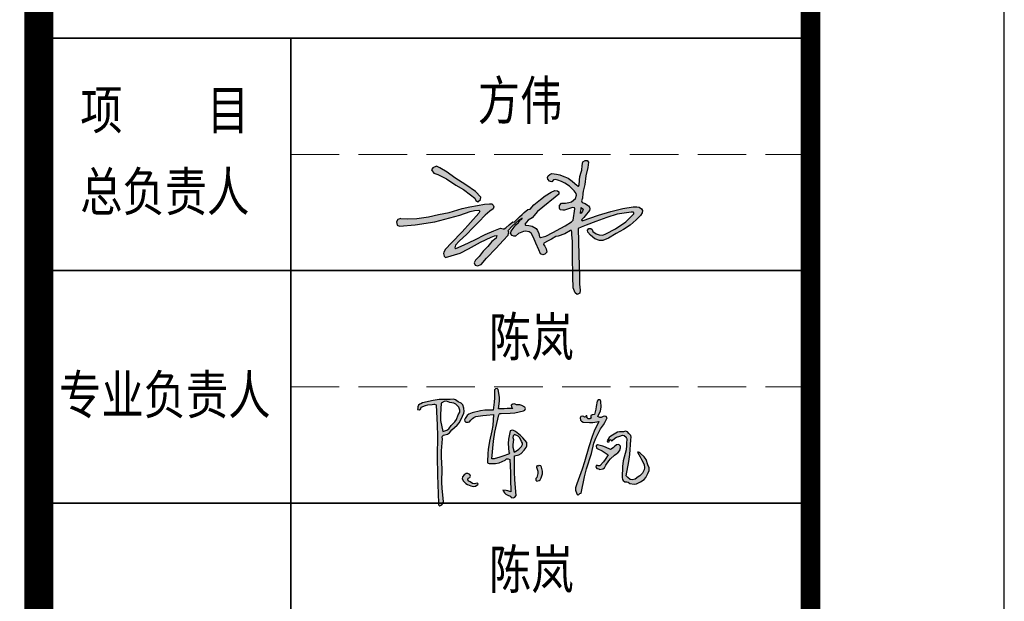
# Model space of a CAD drawing. Extents: x 797781 to 1255204, y 21234 to 1024248.
# Tile 412 of 656: x 1002613 to 1007693, y 369796 to 372797. Entities that reach past the tile are written whole.
import ezdxf
from ezdxf.enums import TextEntityAlignment as Align

# ---------------------------------------------------------------- set-up
doc = ezdxf.new("R2010")
doc.units = 0
doc.header["$LTSCALE"] = 1000
doc.header["$MEASUREMENT"] = 0
doc.linetypes.add('230303生产综合楼-平面图_t8$0$DASH', pattern=[0.35, 0.25, -0.1])
doc.layers.add('230303生产综合楼-平面图_t8$0$PUB_TITLE', color=4, linetype='Continuous')
doc.layers.add('230303生产综合楼-平面图_t8$0$不打印线', color=5, linetype='230303生产综合楼-平面图_t8$0$DASH', lineweight=0, plot=False)
for name, color, linetype, lineweight in [('230303生产综合楼-平面图_t8$0$图框', 4, 'Continuous', 35), ('A-ANNO-TEXT', 7, 'Continuous', 25), ('图框', 4, 'Continuous', 35)]:
    doc.layers.add(name, color=color, linetype=linetype, lineweight=lineweight)
doc.styles.add('-黑体', font='simhei.ttf', dxfattribs={"width": 0.8})
doc.styles.add('230303生产综合楼-平面图_t8$0$-黑体', font='simhei.ttf', dxfattribs={"width": 0.8})

# ---------------------------------------------------------------- blocks, each defined once
blk = doc.blocks.new('陈岚')
h = blk.add_hatch(color=256)
h.paths.add_polyline_path([(-3.976, 1.115), (-3.926, 1.233), (-3.919, 1.31), (-3.948, 1.435), (-3.991, 1.559), (-4.054, 1.625), (-4.177, 1.671), (-4.289, 1.741), (-4.366, 1.759), (-4.497, 1.747), (-4.936, 1.709), (-5.158, 1.666), (-5.58, 1.539), (-5.645, 1.504), (-5.677, 1.483), (-5.733, 1.435), (-5.745, 1.368), (-5.75, 1.335), (-5.761, 1.268), (-5.692, 1.257), (-5.632, 1.297), (-5.615, 1.365), (-5.457, 1.448), (-5.368, 1.477), (-5.191, 1.504), (-5.132, 1.517), (-5.098, 1.517), (-5.039, 1.504), (-4.944, 0.696), (-4.909, 0.289), (-4.865, -0.524), (-4.806, -1.258), (-4.774, -1.625), (-4.705, -2.358), (-4.696, -2.405), (-4.677, -2.431), (-4.636, -2.455), (-4.56, -2.411), (-4.525, -2.361), (-4.511, -2.274), (-4.592, -1.773), (-4.617, -1.518), (-4.636, -1.01), (-4.7, -0.536), (-4.714, -0.294), (-4.705, 0.185), (-4.718, 0.24), (-4.708, 0.281), (-4.67, 0.324), (-4.522, 0.374), (-4.447, 0.431), (-4.358, 0.56), (-4.165, 0.748), (-4.083, 0.868)])
h.paths.add_polyline_path([(-4.848, 1.127), (-4.837, 1.574), (-4.728, 1.649), (-4.639, 1.664), (-4.511, 1.629), (-4.35, 1.61), (-4.263, 1.571), (-4.143, 1.463), (-4.09, 1.352), (-4.09, 1.267), (-4.143, 1.157), (-4.205, 0.968), (-4.259, 0.874), (-4.393, 0.726), (-4.486, 0.589), (-4.56, 0.528), (-4.712, 0.462), (-4.822, 0.896)], flags=16)
h.paths.add_polyline_path([(-2.535, 1.294), (-2.511, 1.314), (-2.469, 1.324), (-2.114, 1.348), (-1.935, 1.379), (-1.593, 1.477), (-1.541, 1.508), (-1.524, 1.569), (-1.552, 1.622), (-1.671, 1.689), (-1.749, 1.707), (-1.885, 1.699), (-1.966, 1.724), (-2.025, 1.714), (-2.093, 1.664), (-2.081, 1.611), (-2.065, 1.583), (-2.024, 1.546), (-2.246, 1.523), (-2.357, 1.512), (-2.58, 1.49), (-2.557, 1.793), (-2.569, 1.951), (-2.635, 2.248), (-2.684, 2.285), (-2.751, 2.276), (-2.788, 2.227), (-2.769, 1.911), (-2.769, 1.751), (-2.788, 1.435), (-3.119, 1.408), (-3.286, 1.373), (-3.601, 1.268), (-3.728, 1.211), (-3.79, 1.154), (-3.858, 1.032), (-3.885, 0.982), (-3.871, 0.924), (-3.823, 0.893), (-3.741, 0.891), (-3.689, 0.914), (-3.635, 0.976), (-3.571, 1.054), (-3.532, 1.088), (-3.448, 1.143), (-3.175, 1.2), (-3.037, 1.223), (-2.76, 1.254), (-2.766, 0.83), (-2.786, 0.617), (-2.858, 0.199), (-2.884, -0.123), (-2.889, -0.285), (-2.885, -0.607), (-2.879, -0.646), (-2.855, -0.67), (-2.816, -0.677), (-2.557, -0.658), (-2.422, -0.62), (-2.191, -0.503), (-2.139, -0.451), (-2.078, -0.439), (-2.01, -0.468), (-1.956, -0.974), (-1.931, -1.226), (-1.885, -1.732), (-2.008, -1.695), (-2.076, -1.686), (-2.205, -1.691), (-2.138, -1.794), (-2.082, -1.84), (-1.968, -1.885), (-1.916, -1.891), (-1.885, -1.91), (-1.857, -1.955), (-1.777, -1.964), (-1.717, -1.934), (-1.677, -1.864), (-1.764, -1.248), (-1.795, -0.937), (-1.83, -0.315), (-1.664, -0.264), (-1.58, -0.204), (-1.475, -0.065), (-1.402, 0.039), (-1.38, 0.113), (-1.385, 0.24), (-1.554, 0.423), (-1.651, 0.505), (-1.857, 0.643), (-1.932, 0.686), (-1.993, 0.69), (-2.073, 0.657), (-2.11, 0.326), (-2.108, 0.154), (-2.066, -0.177), (-2.041, -0.199), (-2.044, -0.242), (-2.073, -0.26), (-2.292, -0.349), (-2.402, -0.393), (-2.621, -0.482), (-2.66, -0.482), (-2.68, -0.482), (-2.719, -0.482), (-2.692, 0.215), (-2.659, 0.565), (-2.552, 1.254)])
h.paths.add_polyline_path([(-1.941, 0.469), (-1.885, 0.532), (-1.743, 0.469), (-1.674, 0.408), (-1.593, 0.275), (-1.552, 0.205), (-1.548, 0.148), (-1.579, 0.073), (-1.677, -0.035), (-1.735, -0.084), (-1.857, -0.163), (-1.919, 0.023), (-1.932, 0.129), (-1.913, 0.324), (-1.95, 0.399)], flags=16)
h.paths.add_polyline_path([(-3.594, -1.302), (-3.537, -1.275), (-3.514, -1.213), (-3.538, -1.156), (-3.618, -1.115), (-3.694, -1.124), (-3.761, -1.184), (-3.823, -1.259), (-3.83, -1.342), (-3.781, -1.427), (-3.674, -1.52), (-3.606, -1.557), (-3.469, -1.594), (-3.363, -1.615), (-3.29, -1.598), (-3.205, -1.531), (-3.196, -1.51), (-3.21, -1.486), (-3.233, -1.482), (-3.342, -1.511), (-3.418, -1.498), (-3.51, -1.434), (-3.571, -1.418), (-3.606, -1.363)], flags=17)
h.paths.add_polyline_path([(-0.696, -0.847), (-0.753, -0.691), (-0.773, -0.641), (-0.846, -0.625), (-0.885, -0.663), (-0.913, -0.652), (-0.946, -0.674), (-0.947, -0.704), (-0.883, -0.854), (-0.872, -0.947), (-0.899, -1.107), (-0.941, -1.144), (-0.937, -1.214), (-0.892, -1.246), (-0.81, -1.223), (-0.766, -1.185), (-0.732, -1.107), (-0.691, -0.946)])
h.paths.add_polyline_path([(1.706, 1.407), (1.664, 1.458), (1.608, 1.473), (1.546, 1.449), (1.473, 1.41), (1.414, 1.408), (1.338, 1.442), (1.432, 1.67), (1.451, 1.808), (1.421, 2.053), (1.383, 2.097), (1.309, 2.094), (1.275, 2.046), (1.254, 1.828), (1.239, 1.72), (1.199, 1.504), (1.141, 1.498), (1.112, 1.489), (1.06, 1.463), (1.06, 1.422), (1.067, 1.4), (1.088, 1.365), (1.028, 1.325), (0.964, 1.328), (0.907, 1.372), (0.92, 1.398), (0.901, 1.433), (0.872, 1.435), (0.859, 1.4), (0.813, 1.386), (0.782, 1.407), (0.721, 1.417), (0.672, 1.393), (0.643, 1.338), (0.663, 1.255), (0.704, 1.209), (0.782, 1.178), (1.028, 1.18), (1.153, 1.194), (1.393, 1.247), (1.226, 0.851), (1.158, 0.644), (1.053, 0.226), (0.931, -0.374), (0.858, -0.672), (0.685, -1.26), (0.643, -1.41), (0.648, -1.504), (0.706, -1.649), (0.722, -1.669), (0.732, -1.678), (0.754, -1.691), (0.799, -1.65), (0.825, -1.633), (0.879, -1.607), (0.96, -0.968), (1.021, -0.649), (1.178, -0.024), (1.253, 0.381), (1.313, 0.582), (1.47, 0.963), (1.58, 1.131), (1.628, 1.222)])
h.paths.add_polyline_path([(2.216, 0.069), (2.283, 0.157), (2.298, 0.228), (2.301, 0.265), (2.296, 0.337), (2.247, 0.376), (2.205, 0.386), (2.144, 0.372), (2.055, 0.292), (2.01, 0.251), (1.921, 0.171), (1.717, 0.254), (1.61, 0.286), (1.393, 0.33), (1.348, 0.281), (1.362, 0.196), (1.421, 0.164), (1.595, 0.099), (1.679, 0.058), (1.838, -0.038), (1.738, -0.234), (1.675, -0.328), (1.532, -0.496), (1.477, -0.494), (1.449, -0.491), (1.393, -0.482), (1.384, -0.547), (1.426, -0.604), (1.491, -0.614), (1.516, -0.623), (1.528, -0.627), (1.553, -0.635), (1.664, -0.607), (1.725, -0.557), (1.775, -0.454), (1.88, -0.274), (1.944, -0.188), (2.088, -0.038), (2.176, 0.029)])
h.paths.add_polyline_path([(2.602, 0.844), (2.54, 0.912), (2.466, 0.93), (2.38, 0.9), (2.23, 0.897), (2.147, 0.869), (2.026, 0.782), (1.898, 0.701), (1.84, 0.638), (1.769, 0.504), (1.783, 0.474), (1.828, 0.466), (1.852, 0.49), (1.841, 0.524), (1.872, 0.563), (1.907, 0.56), (1.911, 0.538), (1.935, 0.523), (1.956, 0.532), (2.054, 0.636), (2.12, 0.679), (2.255, 0.726), (2.346, 0.761), (2.416, 0.753), (2.498, 0.699), (2.505, 0.668), (2.513, 0.653), (2.533, 0.629), (2.533, 0.457), (2.533, 0.371), (2.533, 0.199), (2.446, -0.233), (2.429, -0.459), (2.449, -0.899), (2.463, -0.973), (2.494, -1.015), (2.56, -1.052), (2.641, -1.054), (2.685, -1.066), (2.755, -1.107), (2.924, -1.123), (3.021, -1.103), (3.172, -1.024), (3.309, -0.916), (3.368, -0.838), (3.436, -0.677), (3.488, -0.548), (3.485, -0.453), (3.422, -0.329), (3.336, -0.129), (3.261, -0.032), (3.088, 0.101), (3.049, 0.128), (3.024, 0.137), (2.977, 0.143), (3.094, -0.046), (3.153, -0.14), (3.269, -0.329), (3.295, -0.464), (3.285, -0.546), (3.227, -0.67), (3.13, -0.78), (3.076, -0.832), (2.963, -0.927), (2.848, -0.963), (2.765, -0.951), (2.665, -0.885), (2.639, -0.858), (2.627, -0.844), (2.602, -0.816), (2.672, -0.252), (2.69, 0.033), (2.692, 0.601), (2.702, 0.705), (2.677, 0.772)])
for p, q in [((-2.751, 2.276), (-2.788, 2.227)), ((-2.788, 2.227), (-2.769, 1.911)), ((-2.684, 2.285), (-2.751, 2.276)), ((-2.635, 2.248), (-2.684, 2.285)), ((-2.569, 1.951), (-2.635, 2.248)), ((-2.557, 1.793), (-2.569, 1.951)), ((1.275, 2.046), (1.254, 1.828)), ((1.309, 2.094), (1.275, 2.046)), ((1.383, 2.097), (1.309, 2.094)), ((1.421, 2.053), (1.383, 2.097)), ((1.451, 1.808), (1.421, 2.053)), ((-5.158, 1.666), (-5.58, 1.539)), ((-4.936, 1.709), (-5.158, 1.666)), ((-4.497, 1.747), (-4.936, 1.709)), ((-4.837, 1.574), (-4.848, 1.127)), ((-4.728, 1.649), (-4.837, 1.574)), ((-4.639, 1.664), (-4.728, 1.649)), ((-4.511, 1.629), (-4.639, 1.664)), ((-4.35, 1.61), (-4.511, 1.629)), ((-4.366, 1.759), (-4.497, 1.747)), ((-4.289, 1.741), (-4.366, 1.759)), ((-4.263, 1.571), (-4.35, 1.61)), ((-4.177, 1.671), (-4.289, 1.741)), ((-4.143, 1.463), (-4.263, 1.571)), ((-4.054, 1.625), (-4.177, 1.671)), ((-3.991, 1.559), (-4.054, 1.625)), ((-3.948, 1.435), (-3.991, 1.559)), ((-2.769, 1.751), (-2.788, 1.435)), ((-2.769, 1.911), (-2.769, 1.751)), ((-2.58, 1.49), (-2.557, 1.793)), ((-2.025, 1.714), (-2.093, 1.664)), ((-2.093, 1.664), (-2.081, 1.611)), ((-2.081, 1.611), (-2.065, 1.583)), ((-2.065, 1.583), (-2.024, 1.546)), ((-1.966, 1.724), (-2.025, 1.714)), ((-1.885, 1.699), (-1.966, 1.724)), ((-1.749, 1.707), (-1.885, 1.699)), ((-1.671, 1.689), (-1.749, 1.707)), ((-1.552, 1.622), (-1.671, 1.689)), ((-1.524, 1.569), (-1.552, 1.622)), ((-1.541, 1.508), (-1.524, 1.569)), ((1.239, 1.72), (1.199, 1.504)), ((1.254, 1.828), (1.239, 1.72)), ((1.338, 1.442), (1.432, 1.67)), ((1.432, 1.67), (1.451, 1.808)), ((-5.75, 1.335), (-5.761, 1.268)), ((-5.761, 1.268), (-5.692, 1.257)), ((-5.745, 1.368), (-5.75, 1.335)), ((-5.733, 1.435), (-5.745, 1.368)), ((-5.677, 1.483), (-5.733, 1.435)), ((-5.692, 1.257), (-5.632, 1.297)), ((-5.645, 1.504), (-5.677, 1.483)), ((-5.58, 1.539), (-5.645, 1.504)), ((-5.632, 1.297), (-5.615, 1.365)), ((-5.615, 1.365), (-5.457, 1.448)), ((-5.457, 1.448), (-5.368, 1.477)), ((-5.368, 1.477), (-5.191, 1.504)), ((-5.191, 1.504), (-5.132, 1.517)), ((-5.132, 1.517), (-5.098, 1.517)), ((-5.098, 1.517), (-5.039, 1.504)), ((-5.039, 1.504), (-4.944, 0.696)), ((-4.09, 1.352), (-4.143, 1.463)), ((-4.143, 1.157), (-4.09, 1.267)), ((-4.09, 1.267), (-4.09, 1.352)), ((-3.976, 1.115), (-3.926, 1.233)), ((-3.919, 1.31), (-3.948, 1.435)), ((-3.926, 1.233), (-3.919, 1.31)), ((-3.728, 1.211), (-3.79, 1.154)), ((-3.601, 1.268), (-3.728, 1.211)), ((-3.286, 1.373), (-3.601, 1.268)), ((-3.448, 1.143), (-3.175, 1.2)), ((-3.119, 1.408), (-3.286, 1.373)), ((-3.175, 1.2), (-3.037, 1.223)), ((-2.788, 1.435), (-3.119, 1.408)), ((-3.037, 1.223), (-2.76, 1.254)), ((-2.76, 1.254), (-2.766, 0.83)), ((-2.659, 0.565), (-2.552, 1.254)), ((-2.357, 1.512), (-2.58, 1.49)), ((-2.552, 1.254), (-2.535, 1.294)), ((-2.535, 1.294), (-2.511, 1.314)), ((-2.511, 1.314), (-2.469, 1.324)), ((-2.469, 1.324), (-2.114, 1.348)), ((-2.246, 1.523), (-2.357, 1.512)), ((-2.024, 1.546), (-2.246, 1.523)), ((-2.114, 1.348), (-1.935, 1.379)), ((-1.935, 1.379), (-1.593, 1.477)), ((-1.593, 1.477), (-1.541, 1.508)), ((0.672, 1.393), (0.643, 1.338)), ((0.643, 1.338), (0.663, 1.255)), ((0.663, 1.255), (0.704, 1.209)), ((0.721, 1.417), (0.672, 1.393)), ((0.704, 1.209), (0.782, 1.178)), ((0.782, 1.407), (0.721, 1.417)), ((0.813, 1.386), (0.782, 1.407)), ((0.782, 1.178), (1.028, 1.18)), ((0.859, 1.4), (0.813, 1.386)), ((0.872, 1.435), (0.859, 1.4)), ((0.901, 1.433), (0.872, 1.435)), ((0.92, 1.398), (0.901, 1.433)), ((0.907, 1.372), (0.92, 1.398)), ((0.964, 1.328), (0.907, 1.372)), ((1.028, 1.325), (0.964, 1.328)), ((1.088, 1.365), (1.028, 1.325)), ((1.028, 1.18), (1.153, 1.194)), ((1.112, 1.489), (1.06, 1.463)), ((1.06, 1.463), (1.06, 1.422)), ((1.06, 1.422), (1.067, 1.4)), ((1.067, 1.4), (1.088, 1.365)), ((1.141, 1.498), (1.112, 1.489)), ((1.199, 1.504), (1.141, 1.498)), ((1.153, 1.194), (1.393, 1.247)), ((1.393, 1.247), (1.226, 0.851)), ((1.414, 1.408), (1.338, 1.442)), ((1.473, 1.41), (1.414, 1.408)), ((1.546, 1.449), (1.473, 1.41)), ((1.608, 1.473), (1.546, 1.449)), ((1.58, 1.131), (1.628, 1.222)), ((1.664, 1.458), (1.608, 1.473)), ((1.628, 1.222), (1.706, 1.407)), ((1.706, 1.407), (1.664, 1.458)), ((-4.848, 1.127), (-4.822, 0.896)), ((-4.822, 0.896), (-4.712, 0.462)), ((-4.393, 0.726), (-4.259, 0.874)), ((-4.259, 0.874), (-4.205, 0.968)), ((-4.205, 0.968), (-4.143, 1.157)), ((-4.165, 0.748), (-4.083, 0.868)), ((-4.083, 0.868), (-3.976, 1.115)), ((-3.858, 1.032), (-3.885, 0.982)), ((-3.885, 0.982), (-3.871, 0.924)), ((-3.871, 0.924), (-3.823, 0.893)), ((-3.79, 1.154), (-3.858, 1.032)), ((-3.823, 0.893), (-3.741, 0.891)), ((-3.741, 0.891), (-3.689, 0.914)), ((-3.689, 0.914), (-3.635, 0.976)), ((-3.635, 0.976), (-3.571, 1.054)), ((-3.571, 1.054), (-3.532, 1.088)), ((-3.532, 1.088), (-3.448, 1.143)), ((-2.766, 0.83), (-2.786, 0.617)), ((1.226, 0.851), (1.158, 0.644)), ((1.313, 0.582), (1.47, 0.963)), ((1.47, 0.963), (1.58, 1.131)), ((2.026, 0.782), (1.898, 0.701)), ((2.147, 0.869), (2.026, 0.782)), ((2.23, 0.897), (2.147, 0.869)), ((2.38, 0.9), (2.23, 0.897)), ((2.466, 0.93), (2.38, 0.9)), ((2.54, 0.912), (2.466, 0.93)), ((2.602, 0.844), (2.54, 0.912)), ((2.677, 0.772), (2.602, 0.844)), ((-4.944, 0.696), (-4.909, 0.289)), ((-4.712, 0.462), (-4.56, 0.528)), ((-4.56, 0.528), (-4.486, 0.589)), ((-4.522, 0.374), (-4.447, 0.431)), ((-4.486, 0.589), (-4.393, 0.726)), ((-4.447, 0.431), (-4.358, 0.56)), ((-4.358, 0.56), (-4.165, 0.748)), ((-2.786, 0.617), (-2.858, 0.199)), ((-2.692, 0.215), (-2.659, 0.565)), ((-2.073, 0.657), (-2.11, 0.326)), ((-1.993, 0.69), (-2.073, 0.657)), ((-1.932, 0.686), (-1.993, 0.69)), ((-1.941, 0.469), (-1.95, 0.399)), ((-1.95, 0.399), (-1.913, 0.324)), ((-1.885, 0.532), (-1.941, 0.469)), ((-1.857, 0.643), (-1.932, 0.686)), ((-1.743, 0.469), (-1.885, 0.532)), ((-1.651, 0.505), (-1.857, 0.643)), ((-1.674, 0.408), (-1.743, 0.469)), ((-1.593, 0.275), (-1.674, 0.408)), ((-1.554, 0.423), (-1.651, 0.505)), ((-1.385, 0.24), (-1.554, 0.423)), ((1.158, 0.644), (1.053, 0.226)), ((1.253, 0.381), (1.313, 0.582)), ((1.84, 0.638), (1.769, 0.504)), ((1.769, 0.504), (1.783, 0.474)), ((1.783, 0.474), (1.828, 0.466)), ((1.828, 0.466), (1.852, 0.49)), ((1.898, 0.701), (1.84, 0.638)), ((1.841, 0.524), (1.872, 0.563)), ((1.852, 0.49), (1.841, 0.524)), ((1.872, 0.563), (1.907, 0.56)), ((1.907, 0.56), (1.911, 0.538)), ((1.911, 0.538), (1.935, 0.523)), ((1.935, 0.523), (1.956, 0.532)), ((1.956, 0.532), (2.054, 0.636)), ((2.054, 0.636), (2.12, 0.679)), ((2.12, 0.679), (2.255, 0.726)), ((2.255, 0.726), (2.346, 0.761)), ((2.346, 0.761), (2.416, 0.753)), ((2.416, 0.753), (2.498, 0.699)), ((2.498, 0.699), (2.505, 0.668)), ((2.505, 0.668), (2.513, 0.653)), ((2.513, 0.653), (2.533, 0.629)), ((2.533, 0.629), (2.533, 0.457)), ((2.533, 0.457), (2.533, 0.371)), ((2.702, 0.705), (2.677, 0.772)), ((2.69, 0.033), (2.692, 0.601)), ((2.692, 0.601), (2.702, 0.705)), ((-4.909, 0.289), (-4.865, -0.524)), ((-4.718, 0.24), (-4.708, 0.281)), ((-4.705, 0.185), (-4.718, 0.24)), ((-4.714, -0.294), (-4.705, 0.185)), ((-4.708, 0.281), (-4.67, 0.324)), ((-4.67, 0.324), (-4.522, 0.374)), ((-2.858, 0.199), (-2.884, -0.123)), ((-2.719, -0.482), (-2.692, 0.215)), ((-2.11, 0.326), (-2.108, 0.154)), ((-2.108, 0.154), (-2.066, -0.177)), ((-1.913, 0.324), (-1.932, 0.129)), ((-1.932, 0.129), (-1.919, 0.023)), ((-1.919, 0.023), (-1.857, -0.163)), ((-1.677, -0.035), (-1.579, 0.073)), ((-1.552, 0.205), (-1.593, 0.275)), ((-1.579, 0.073), (-1.548, 0.148)), ((-1.548, 0.148), (-1.552, 0.205)), ((-1.475, -0.065), (-1.402, 0.039)), ((-1.402, 0.039), (-1.38, 0.113)), ((-1.38, 0.113), (-1.385, 0.24)), ((1.053, 0.226), (0.931, -0.374)), ((1.178, -0.024), (1.253, 0.381)), ((1.393, 0.33), (1.348, 0.281)), ((1.348, 0.281), (1.362, 0.196)), ((1.362, 0.196), (1.421, 0.164)), ((1.61, 0.286), (1.393, 0.33)), ((1.421, 0.164), (1.595, 0.099)), ((1.595, 0.099), (1.679, 0.058)), ((1.717, 0.254), (1.61, 0.286)), ((1.679, 0.058), (1.838, -0.038)), ((1.921, 0.171), (1.717, 0.254)), ((2.01, 0.251), (1.921, 0.171)), ((2.055, 0.292), (2.01, 0.251)), ((2.144, 0.372), (2.055, 0.292)), ((2.088, -0.038), (2.176, 0.029)), ((2.205, 0.386), (2.144, 0.372)), ((2.176, 0.029), (2.216, 0.069)), ((2.247, 0.376), (2.205, 0.386)), ((2.216, 0.069), (2.283, 0.157)), ((2.296, 0.337), (2.247, 0.376)), ((2.283, 0.157), (2.298, 0.228)), ((2.301, 0.265), (2.296, 0.337)), ((2.298, 0.228), (2.301, 0.265)), ((2.533, 0.199), (2.446, -0.233)), ((2.533, 0.371), (2.533, 0.199)), ((2.672, -0.252), (2.69, 0.033)), ((3.024, 0.137), (2.977, 0.143)), ((2.977, 0.143), (3.094, -0.046)), ((3.049, 0.128), (3.024, 0.137)), ((3.088, 0.101), (3.049, 0.128)), ((3.261, -0.032), (3.088, 0.101)), ((-4.7, -0.536), (-4.714, -0.294)), ((-2.884, -0.123), (-2.889, -0.285)), ((-2.889, -0.285), (-2.885, -0.607)), ((-2.292, -0.349), (-2.402, -0.393)), ((-2.073, -0.26), (-2.292, -0.349)), ((-2.044, -0.242), (-2.073, -0.26)), ((-2.066, -0.177), (-2.041, -0.199)), ((-2.041, -0.199), (-2.044, -0.242)), ((-1.857, -0.163), (-1.735, -0.084)), ((-1.83, -0.315), (-1.664, -0.264)), ((-1.795, -0.937), (-1.83, -0.315)), ((-1.735, -0.084), (-1.677, -0.035)), ((-1.664, -0.264), (-1.58, -0.204)), ((-1.58, -0.204), (-1.475, -0.065)), ((0.931, -0.374), (0.858, -0.672)), ((1.021, -0.649), (1.178, -0.024)), ((1.675, -0.328), (1.532, -0.496)), ((1.738, -0.234), (1.675, -0.328)), ((1.838, -0.038), (1.738, -0.234)), ((1.775, -0.454), (1.88, -0.274)), ((1.88, -0.274), (1.944, -0.188)), ((1.944, -0.188), (2.088, -0.038)), ((2.446, -0.233), (2.429, -0.459)), ((2.602, -0.816), (2.672, -0.252)), ((3.094, -0.046), (3.153, -0.14)), ((3.153, -0.14), (3.269, -0.329)), ((3.336, -0.129), (3.261, -0.032)), ((3.269, -0.329), (3.295, -0.464)), ((3.422, -0.329), (3.336, -0.129)), ((3.485, -0.453), (3.422, -0.329)), ((-4.865, -0.524), (-4.806, -1.258)), ((-4.636, -1.01), (-4.7, -0.536)), ((-2.885, -0.607), (-2.879, -0.646)), ((-2.879, -0.646), (-2.855, -0.67)), ((-2.855, -0.67), (-2.816, -0.677)), ((-2.816, -0.677), (-2.557, -0.658)), ((-2.68, -0.482), (-2.719, -0.482)), ((-2.66, -0.482), (-2.68, -0.482)), ((-2.621, -0.482), (-2.66, -0.482)), ((-2.402, -0.393), (-2.621, -0.482)), ((-2.557, -0.658), (-2.422, -0.62)), ((-2.422, -0.62), (-2.191, -0.503)), ((-2.191, -0.503), (-2.139, -0.451)), ((-2.139, -0.451), (-2.078, -0.439)), ((-2.078, -0.439), (-2.01, -0.468)), ((-2.01, -0.468), (-1.956, -0.974)), ((-0.946, -0.674), (-0.947, -0.704)), ((-0.947, -0.704), (-0.883, -0.854)), ((-0.913, -0.652), (-0.946, -0.674)), ((-0.885, -0.663), (-0.913, -0.652)), ((-0.846, -0.625), (-0.885, -0.663)), ((-0.773, -0.641), (-0.846, -0.625)), ((-0.753, -0.691), (-0.773, -0.641)), ((-0.696, -0.847), (-0.753, -0.691)), ((0.858, -0.672), (0.685, -1.26)), ((0.96, -0.968), (1.021, -0.649)), ((1.393, -0.482), (1.384, -0.547)), ((1.384, -0.547), (1.426, -0.604)), ((1.449, -0.491), (1.393, -0.482)), ((1.426, -0.604), (1.491, -0.614)), ((1.477, -0.494), (1.449, -0.491)), ((1.532, -0.496), (1.477, -0.494)), ((1.491, -0.614), (1.516, -0.623)), ((1.516, -0.623), (1.528, -0.627)), ((1.528, -0.627), (1.553, -0.635)), ((1.553, -0.635), (1.664, -0.607)), ((1.664, -0.607), (1.725, -0.557)), ((1.725, -0.557), (1.775, -0.454)), ((2.429, -0.459), (2.449, -0.899)), ((3.227, -0.67), (3.13, -0.78)), ((3.285, -0.546), (3.227, -0.67)), ((3.295, -0.464), (3.285, -0.546)), ((3.368, -0.838), (3.436, -0.677)), ((3.436, -0.677), (3.488, -0.548)), ((3.488, -0.548), (3.485, -0.453)), ((-4.617, -1.518), (-4.636, -1.01)), ((-3.694, -1.124), (-3.761, -1.184)), ((-3.618, -1.115), (-3.694, -1.124)), ((-3.538, -1.156), (-3.618, -1.115)), ((-3.514, -1.213), (-3.538, -1.156)), ((-1.956, -0.974), (-1.931, -1.226)), ((-1.764, -1.248), (-1.795, -0.937)), ((-0.899, -1.107), (-0.941, -1.144)), ((-0.941, -1.144), (-0.937, -1.214)), ((-0.872, -0.947), (-0.899, -1.107)), ((-0.883, -0.854), (-0.872, -0.947)), ((-0.766, -1.185), (-0.732, -1.107)), ((-0.732, -1.107), (-0.691, -0.946)), ((-0.691, -0.946), (-0.696, -0.847)), ((0.879, -1.607), (0.96, -0.968)), ((2.449, -0.899), (2.463, -0.973)), ((2.463, -0.973), (2.494, -1.015)), ((2.494, -1.015), (2.56, -1.052)), ((2.56, -1.052), (2.641, -1.054)), ((2.627, -0.844), (2.602, -0.816)), ((2.639, -0.858), (2.627, -0.844)), ((2.665, -0.885), (2.639, -0.858)), ((2.641, -1.054), (2.685, -1.066)), ((2.765, -0.951), (2.665, -0.885)), ((2.685, -1.066), (2.755, -1.107)), ((2.755, -1.107), (2.924, -1.123)), ((2.848, -0.963), (2.765, -0.951)), ((2.963, -0.927), (2.848, -0.963)), ((2.924, -1.123), (3.021, -1.103)), ((3.076, -0.832), (2.963, -0.927)), ((3.021, -1.103), (3.172, -1.024)), ((3.13, -0.78), (3.076, -0.832)), ((3.172, -1.024), (3.309, -0.916)), ((3.309, -0.916), (3.368, -0.838)), ((-4.806, -1.258), (-4.774, -1.625)), ((-4.592, -1.773), (-4.617, -1.518)), ((-3.823, -1.259), (-3.83, -1.342)), ((-3.83, -1.342), (-3.781, -1.427)), ((-3.761, -1.184), (-3.823, -1.259)), ((-3.781, -1.427), (-3.674, -1.52)), ((-3.674, -1.52), (-3.606, -1.557)), ((-3.606, -1.363), (-3.594, -1.302)), ((-3.571, -1.418), (-3.606, -1.363)), ((-3.594, -1.302), (-3.537, -1.275)), ((-3.51, -1.434), (-3.571, -1.418)), ((-3.537, -1.275), (-3.514, -1.213)), ((-3.418, -1.498), (-3.51, -1.434)), ((-3.342, -1.511), (-3.418, -1.498)), ((-3.233, -1.482), (-3.342, -1.511)), ((-3.29, -1.598), (-3.205, -1.531)), ((-3.21, -1.486), (-3.233, -1.482)), ((-3.196, -1.51), (-3.21, -1.486)), ((-3.205, -1.531), (-3.196, -1.51)), ((-1.931, -1.226), (-1.885, -1.732)), ((-1.677, -1.864), (-1.764, -1.248)), ((-0.937, -1.214), (-0.892, -1.246)), ((-0.892, -1.246), (-0.81, -1.223)), ((-0.81, -1.223), (-0.766, -1.185)), ((0.685, -1.26), (0.643, -1.41)), ((0.643, -1.41), (0.648, -1.504)), ((0.648, -1.504), (0.706, -1.649)), ((-4.774, -1.625), (-4.705, -2.358)), ((-4.511, -2.274), (-4.592, -1.773)), ((-3.606, -1.557), (-3.469, -1.594)), ((-3.469, -1.594), (-3.363, -1.615)), ((-3.363, -1.615), (-3.29, -1.598)), ((-2.076, -1.686), (-2.205, -1.691)), ((-2.205, -1.691), (-2.138, -1.794)), ((-2.138, -1.794), (-2.082, -1.84)), ((-2.082, -1.84), (-1.968, -1.885)), ((-2.008, -1.695), (-2.076, -1.686)), ((-1.885, -1.732), (-2.008, -1.695)), ((-1.968, -1.885), (-1.916, -1.891)), ((-1.916, -1.891), (-1.885, -1.91)), ((-1.885, -1.91), (-1.857, -1.955)), ((-1.777, -1.964), (-1.717, -1.934)), ((-1.717, -1.934), (-1.677, -1.864)), ((0.706, -1.649), (0.722, -1.669)), ((0.722, -1.669), (0.732, -1.678)), ((0.732, -1.678), (0.754, -1.691)), ((0.754, -1.691), (0.799, -1.65)), ((0.799, -1.65), (0.825, -1.633)), ((0.825, -1.633), (0.879, -1.607)), ((-4.525, -2.361), (-4.511, -2.274)), ((-1.857, -1.955), (-1.777, -1.964)), ((-4.705, -2.358), (-4.696, -2.405)), ((-4.696, -2.405), (-4.677, -2.431)), ((-4.677, -2.431), (-4.636, -2.455)), ((-4.636, -2.455), (-4.56, -2.411)), ((-4.56, -2.411), (-4.525, -2.361))]:
    blk.add_line(p, q)
blk = doc.blocks.new('A$C3A5648CE')
h = blk.add_hatch(color=256)
h.paths.add_polyline_path([(2173, 1518), (2137, 1531), (2106, 1542), (2064, 1554), (2004, 1559), (1979, 1548), (1957, 1529), (1950, 1510), (1954, 1489), (1974, 1463), (1986, 1457), (2003, 1455), (2024, 1478), (2050, 1484), (2080, 1476), (2127, 1459), (2172, 1438), (2232, 1396), (2293, 1337), (2318, 1303), (2321, 1283), (2310, 1237), (2258, 1194), (2223, 1188), (2180, 1178), (2165, 1180), (2129, 1180), (2104, 1146), (2104, 1112), (2113, 1094), (2145, 1086), (2166, 1088), (2218, 1107), (2269, 1124), (2295, 1119), (2302, 1103), (2278, 957), (2258, 937), (2176, 885), (2120, 856), (2018, 800), (1927, 754), (1859, 737), (1846, 745), (1836, 785), (1820, 825), (1802, 850), (1751, 880), (1706, 889), (1663, 894), (1655, 908), (1676, 935), (1700, 958), (1750, 987), (1818, 1071), (1890, 1128), (2047, 1256), (2093, 1295), (2093, 1324), (2079, 1338), (2041, 1342), (1996, 1319), (1919, 1273), (1858, 1224), (1774, 1155), (1723, 1102), (1696, 1095), (1646, 1056), (1622, 1030), (1585, 1003), (1540, 955), (1520, 935), (1499, 936), (1455, 899), (1410, 858), (1390, 847), (1375, 848), (1360, 852), (1341, 855), (1258, 819), (1143, 774), (1010, 704), (874, 639), (765, 591), (752, 602), (762, 635), (811, 688), (907, 779), (980, 854), (1062, 939), (1144, 1025), (1204, 1076), (1247, 1103), (1256, 1130), (1247, 1152), (1231, 1170), (1199, 1169), (1135, 1163), (1047, 1149), (948, 1131), (846, 1108), (682, 1059), (541, 1032), (414, 1000), (261, 979), (148, 975), (58, 980), (16, 968), (0, 938), (11, 896), (38, 880), (240, 900), (493, 938), (816, 1024), (950, 1071), (1005, 1085), (1061, 1086), (1077, 1075), (1063, 1048), (849, 810), (708, 665), (633, 584), (610, 544), (605, 528), (614, 493), (633, 475), (823, 535), (929, 588), (1084, 673), (1223, 738), (1265, 756), (1294, 763), (1285, 727), (1232, 685), (1178, 619), (1120, 559), (1065, 492), (1019, 444), (1002, 409), (1017, 379), (1044, 368), (1091, 387), (1162, 470), (1288, 596), (1377, 695), (1441, 767), (1450, 807), (1436, 820), (1497, 887), (1535, 920), (1581, 963), (1611, 981), (1621, 984), (1618, 972), (1598, 961), (1576, 930), (1538, 898), (1513, 862), (1478, 818), (1471, 787), (1493, 760), (1515, 754), (1535, 752), (1576, 785), (1637, 811), (1665, 818), (1710, 807), (1739, 790), (1766, 733), (1796, 664), (1835, 576), (1858, 525), (1886, 513), (1914, 518), (1940, 546), (1933, 589), (1912, 623), (1897, 645), (1901, 661), (1911, 668), (1948, 687), (2002, 712), (2055, 747), (2088, 754), (2171, 784), (2243, 824), (2258, 825), (2263, 802), (2262, 774), (2271, 685), (2271, 503), (2276, 228), (2279, 84), (2307, 20), (2330, 0), (2364, 17), (2370, 57), (2360, 135), (2359, 241), (2353, 512), (2343, 853), (2381, 867), (2447, 896), (2573, 940), (2715, 995), (2848, 1034), (3029, 1063), (3052, 1062), (3062, 1056), (3061, 1041), (3016, 993), (2959, 936), (2826, 849), (2701, 784), (2663, 767), (2614, 771), (2574, 783), (2534, 812), (2524, 838), (2507, 853), (2482, 850), (2465, 830), (2470, 806), (2505, 764), (2559, 718), (2620, 695), (2661, 695), (2737, 725), (2832, 785), (2930, 839), (3013, 895), (3092, 962), (3149, 1020), (3169, 1055), (3175, 1082), (3162, 1105), (3130, 1126), (3101, 1132), (3052, 1131), (2921, 1109), (2766, 1070), (2606, 1024), (2397, 950), (2389, 962), (2398, 976), (2417, 995), (2450, 1038), (2474, 1064), (2489, 1083), (2496, 1105), (2490, 1127), (2478, 1144), (2465, 1153), (2435, 1175), (2396, 1186), (2386, 1207), (2400, 1241), (2405, 1303), (2407, 1334), (2432, 1420), (2441, 1532), (2467, 1637), (2479, 1706), (2459, 1728), (2436, 1730), (2405, 1712), (2395, 1662), (2391, 1605), (2381, 1576), (2367, 1524), (2360, 1473), (2356, 1409), (2350, 1396), (2341, 1398), (2325, 1411), (2300, 1431), (2268, 1460), (2213, 1499)])
h.paths.add_polyline_path([(2384, 1120), (2410, 1102), (2399, 1074), (2384, 1049), (2372, 1046), (2374, 1062), (2383, 1095), (2384, 1106)], flags=16)
h.paths.add_polyline_path([(1020, 1328), (897, 1415), (753, 1506), (656, 1576), (559, 1632), (515, 1654), (468, 1635), (453, 1607), (480, 1563), (532, 1550), (646, 1491), (764, 1410), (863, 1355), (955, 1287), (1011, 1242), (1024, 1213), (1049, 1196), (1086, 1224), (1088, 1256)], flags=17)
for points in [[(58, 980), (148, 975), (261, 979), (414, 1000), (541, 1032), (682, 1059), (846, 1108), (948, 1131), (1047, 1149), (1135, 1163), (1199, 1169), (1231, 1170), (1247, 1152), (1256, 1130), (1247, 1103), (1204, 1076), (1144, 1025), (1062, 939), (980, 854), (907, 779), (811, 688), (762, 635), (752, 602), (765, 591), (874, 639), (1010, 704), (1143, 774), (1258, 819), (1341, 855), (1360, 852), (1375, 848), (1390, 847), (1410, 858), (1455, 899), (1499, 936), (1520, 935), (1540, 955), (1585, 1003), (1622, 1030), (1646, 1056), (1696, 1095), (1723, 1102), (1774, 1155), (1858, 1224), (1919, 1273), (1996, 1319), (2041, 1342), (2079, 1338), (2093, 1324), (2093, 1295), (2047, 1256), (1890, 1128), (1818, 1071), (1750, 987), (1700, 958), (1676, 935), (1655, 908), (1663, 894), (1706, 889), (1751, 880), (1802, 850), (1820, 825), (1836, 785), (1846, 745), (1859, 737), (1927, 754), (2018, 800), (2120, 856), (2176, 885), (2258, 937), (2278, 957), (2302, 1103), (2295, 1119), (2269, 1124), (2218, 1107), (2166, 1088), (2145, 1086), (2113, 1094), (2104, 1112), (2104, 1146), (2129, 1180), (2165, 1180), (2180, 1178), (2223, 1188), (2258, 1194), (2310, 1237), (2321, 1283), (2318, 1303), (2293, 1337), (2232, 1396), (2172, 1438), (2127, 1459), (2080, 1476), (2050, 1484), (2024, 1478), (2003, 1455), (1986, 1457), (1974, 1463), (1954, 1489), (1950, 1510), (1957, 1529), (1979, 1548), (2004, 1559), (2064, 1554), (2106, 1542), (2137, 1531), (2173, 1518), (2213, 1499), (2268, 1460), (2300, 1431), (2325, 1411), (2341, 1398), (2350, 1396), (2356, 1409), (2360, 1473), (2367, 1524), (2381, 1576), (2391, 1605), (2395, 1662), (2405, 1712), (2436, 1730), (2459, 1728), (2479, 1706), (2467, 1637), (2441, 1532), (2432, 1420), (2407, 1334), (2405, 1303), (2400, 1241), (2386, 1207), (2396, 1186), (2435, 1175), (2465, 1153), (2478, 1144), (2490, 1127), (2496, 1105), (2489, 1083), (2474, 1064), (2450, 1038), (2417, 995), (2398, 976), (2389, 962), (2397, 950), (2606, 1024), (2766, 1070), (2921, 1109), (3052, 1131), (3101, 1132), (3130, 1126), (3162, 1105), (3175, 1082), (3169, 1055), (3149, 1020), (3092, 962), (3013, 895), (2930, 839), (2832, 785), (2737, 725), (2661, 695), (2620, 695), (2559, 718), (2505, 764), (2470, 806), (2465, 830), (2482, 850), (2507, 853), (2524, 838), (2534, 812), (2574, 783), (2614, 771), (2663, 767), (2701, 784), (2826, 849), (2959, 936), (3016, 993), (3061, 1041), (3062, 1056), (3052, 1062), (3029, 1063), (2848, 1034), (2715, 995), (2573, 940), (2447, 896), (2381, 867), (2343, 853), (2353, 512), (2359, 241), (2360, 135), (2370, 57), (2364, 17), (2330, 0), (2307, 20), (2279, 84), (2276, 228), (2271, 503), (2271, 685), (2262, 774), (2263, 802), (2258, 825), (2243, 824), (2171, 784), (2088, 754), (2055, 747), (2002, 712), (1948, 687), (1911, 668), (1901, 661), (1897, 645), (1912, 623), (1933, 589), (1940, 546), (1914, 518), (1886, 513), (1858, 525), (1835, 576), (1796, 664), (1766, 733), (1739, 790), (1710, 807), (1665, 818), (1637, 811), (1576, 785), (1535, 752), (1515, 754), (1493, 760), (1471, 787), (1478, 818), (1513, 862), (1538, 898), (1576, 930), (1598, 961), (1618, 972), (1621, 984), (1611, 981)], [(58, 980), (16, 968), (0, 938), (11, 896), (38, 880), (240, 900), (493, 938), (816, 1024), (950, 1071), (1005, 1085), (1061, 1086), (1077, 1075), (1063, 1048), (849, 810), (708, 665), (633, 584), (610, 544), (605, 528), (614, 493), (633, 475), (823, 535), (929, 588), (1084, 673), (1223, 738), (1265, 756), (1294, 763), (1285, 727), (1232, 685), (1178, 619), (1120, 559), (1065, 492), (1019, 444), (1002, 409), (1017, 379), (1044, 368), (1091, 387), (1162, 470), (1288, 596), (1377, 695), (1441, 767), (1450, 807), (1436, 820), (1497, 887), (1535, 920), (1581, 963), (1611, 981)], [(2384, 1120), (2410, 1102), (2399, 1074), (2384, 1049), (2372, 1046), (2374, 1062), (2383, 1095), (2384, 1106), (2384, 1120)]]:
    blk.add_lwpolyline(points)
blk.add_lwpolyline([(515, 1654), (468, 1635), (453, 1607), (480, 1563), (532, 1550), (646, 1491), (764, 1410), (863, 1355), (955, 1287), (1011, 1242), (1024, 1213), (1049, 1196), (1086, 1224), (1088, 1256), (1020, 1328), (897, 1415), (753, 1506), (656, 1576), (559, 1632)], close=True)
blk = doc.blocks.new('230303生产综合楼-平面图_t8$0$图签')
at = {"layer": '230303生产综合楼-平面图_t8$0$不打印线', "linetype": '230303生产综合楼-平面图_t8$0$DASH'}
for p, q in [((-2700, 20500), (0, 20500)), ((-2700, 19300), (0, 19300))]:
    blk.add_line(p, q, dxfattribs=at)
at = {"layer": '230303生产综合楼-平面图_t8$0$图框', "linetype": 'Continuous'}
for p, q in [((-4000, 21100), (0, 21100)), ((-2700, 15100), (-2700, 21100)), ((-4000, 19900), (0, 19900)), ((-4000, 18700), (0, 18700))]:
    blk.add_line(p, q, dxfattribs=at)
at = {"xscale": 0.3999999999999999, "yscale": 0.3999999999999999, "zscale": 0.3999999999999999}
blk.add_blockref('A$C3A5648CE', (-2154.6, 19776.8), dxfattribs=at)
at = {"layer": 'A-ANNO-TEXT', "xscale": 131.2199999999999, "yscale": 131.2199999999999, "zscale": 131.2199999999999, "rotation": 356.3976698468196}
blk.add_blockref('陈岚', (-1302.6, 18969.6, 1526.9), dxfattribs=at)
at = {"layer": '230303生产综合楼-平面图_t8$0$图框', "style": '230303生产综合楼-平面图_t8$0$-黑体', "width": 0.8}
for s, p in [('项    目', (-3350, 20629.4)), ('总负责人', (-3350, 20207.4)), ('专业负责人', (-3350, 19159.4))]:
    blk.add_text(s, height=200, dxfattribs=at).set_placement(p, align=Align.CENTER)
at = {"layer": '图框', "style": '-黑体', "width": 0.8}
for s, p in [('方伟', (-1735.3, 20678.2, 1526.9)), ('陈岚', (-1677.1, 19457.6, 1526.9)), ('陈岚', (-1677.1, 18257.6, 1526.9))]:
    blk.add_text(s, height=200, dxfattribs=at).set_placement(p)

msp = doc.modelspace()

# ---------------------------------------------------------------- linework, layer by layer
at = {"layer": '230303生产综合楼-平面图_t8$0$PUB_TITLE'}
msp.add_lwpolyline([(881593.5, 350600.2), (1007693.5, 350600.2), (1007693.5, 410000.2), (881593.5, 410000.2)], close=True, dxfattribs=at)
at = {"layer": '230303生产综合楼-平面图_t8$0$PUB_TITLE', "const_width": 100}
msp.add_lwpolyline([(884093.5, 351600.2), (1006693.5, 351600.2), (1006693.5, 409000.2), (884093.5, 409000.2)], close=True, dxfattribs=at)
at = {"layer": '230303生产综合楼-平面图_t8$0$图框', "const_width": 150}
msp.add_lwpolyline([(1002711.7, 409000.2), (1002711.7, 351600.2)], dxfattribs=at)

# ---------------------------------------------------------------- block references
msp.add_blockref('230303生产综合楼-平面图_t8$0$图签', (1006711.7, 351602.3))

doc.saveas('drawing.dxf')
